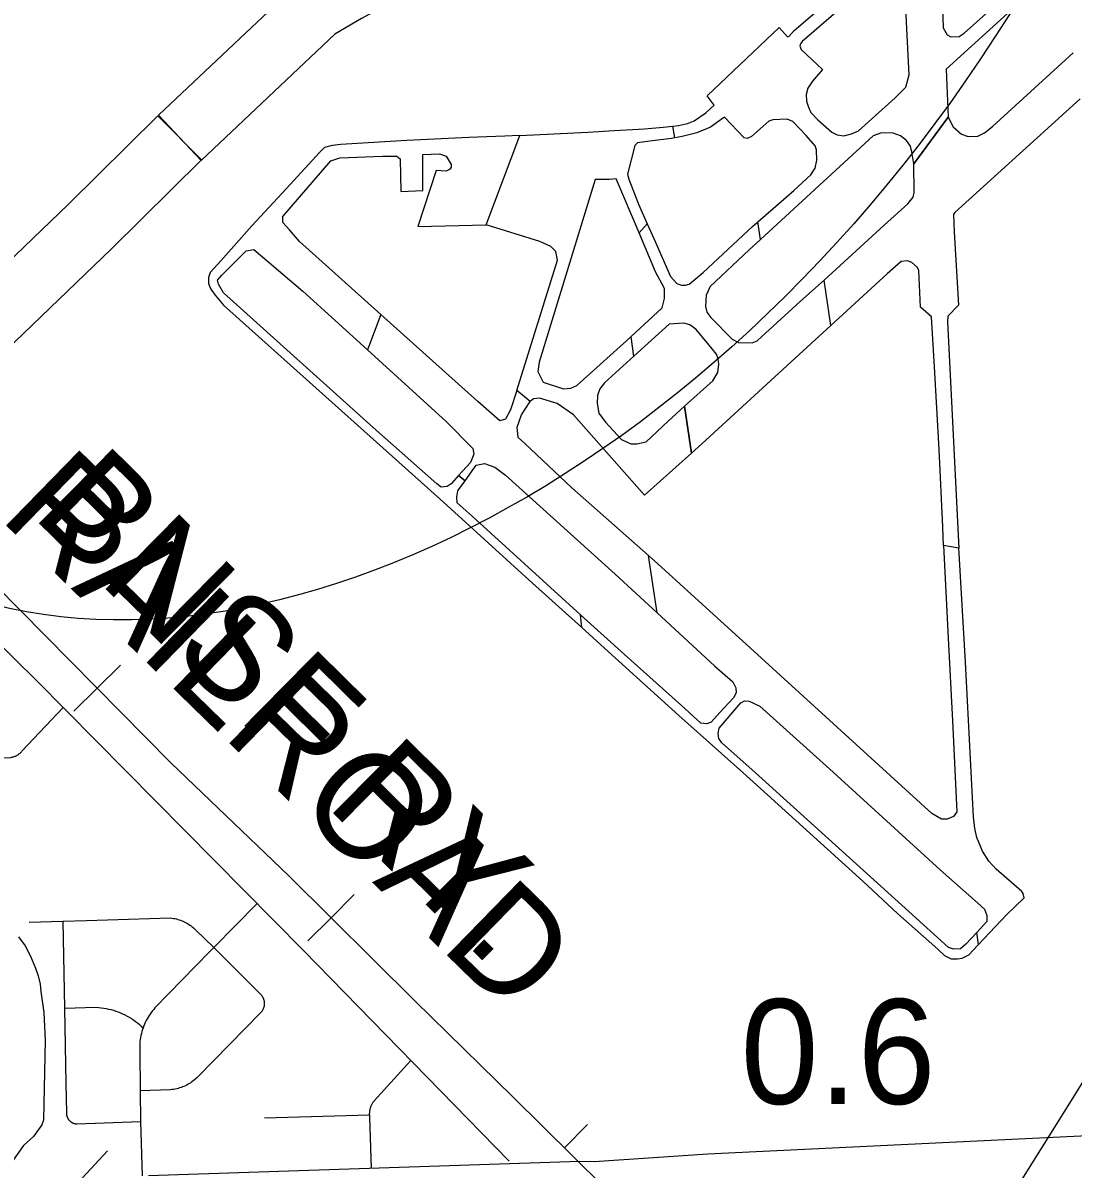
# Model space of a CAD drawing. Extents: x 309348 to 309445, y 336383 to 336484.
# Drawn here: x 309351.619 to 309352.465, y 336398.714 to 336399.638 of the extents above; entities that cross this region are included whole.
import ezdxf

# ---------------------------------------------------------------- set-up
doc = ezdxf.new("R2010")
doc.units = 0
doc.layers.add('R_Annotation', color=7, linetype='Continuous')

msp = doc.modelspace()

# ---------------------------------------------------------------- linework, layer by layer
at = {"layer": 'R_Annotation'}
for p, q in [((309351.72758, 336399.56271), (309351.76274, 336399.52713)), ((309351.76234, 336399.52675), (309351.72797, 336399.56309)), ((309351.72797, 336399.56309), (309351.76234, 336399.52675)), ((309352.36432, 336399.56161), (309352.33657, 336399.52405)), ((309352.10872, 336399.38464), (309352.10867, 336399.38469)), ((309352.02757, 336399.33261), (309352.02757, 336399.33261)), ((309352.15186, 336399.32865), (309352.15756, 336399.29097)), ((309351.97499, 336399.2685), (309351.9697, 336399.27273)), ((309351.67848, 336399.10143), (309351.69727, 336399.11999)), ((309351.67848, 336399.10143), (309351.65968, 336399.08288)), ((309351.86702, 336398.91655), (309351.88564, 336398.93527)), ((309351.86702, 336398.91655), (309351.8484, 336398.89782)), ((309352.05508, 336398.73114), (309352.07365, 336398.74992))]:
    msp.add_line(p, q, dxfattribs=at)
for points in [[(309352.3976, 336398.66379), (309352.46363, 336398.76922), (309352.52906, 336398.87525), (309352.64477, 336399.06854), (309352.72777, 336399.20244), (309352.90406, 336399.4854), (309353.04703, 336399.71989), (309353.14033, 336399.86834), (309353.25846, 336400.05859), (309353.37962, 336400.25733), (309353.50987, 336400.4694), (309353.64436, 336400.68752), (309353.72978, 336400.82688), (309353.75038, 336400.86324), (309353.76371, 336400.89232), (309353.77643, 336400.92262), (309353.79036, 336400.95291), (309353.79824, 336400.97048)], [(309352.3976, 336398.66379), (309352.46363, 336398.76922), (309352.52906, 336398.87525), (309352.64477, 336399.06854), (309352.72777, 336399.20244), (309352.90406, 336399.4854), (309353.04703, 336399.71989), (309353.14033, 336399.86834), (309353.25846, 336400.05859), (309353.37962, 336400.25733)], [(309352.30821, 336399.69001), (309352.3298, 336399.7081), (309352.33416, 336399.71246), (309352.33509, 336399.71868), (309352.33478, 336399.72832), (309352.34815, 336399.72863), (309352.3497, 336399.65554), (309352.35965, 336399.65025), (309352.36028, 336399.63346), (309352.36339, 336399.62786), (309352.3665, 336399.6263), (309352.37303, 336399.62662), (309352.37707, 336399.62941), (309352.44711, 336399.69192)], [(309351.72797, 336399.56309), (309351.83994, 336399.66899), (309351.86683, 336399.6845), (309351.90631, 336399.7064)], [(309352.32147, 336399.57707), (309352.33011, 336399.58587), (309352.33291, 336399.59583), (309352.33011, 336399.64901), (309352.33758, 336399.65367), (309352.33727, 336399.6826), (309352.33571, 336399.68571), (309352.33354, 336399.68726), (309352.32701, 336399.68882), (309352.32358, 336399.68851), (309352.31563, 336399.68206)], [(309352.45018, 336399.6801), (309352.36276, 336399.60018), (309352.36432, 336399.56161)], [(309351.93056, 336399.66265), (309351.89145, 336399.64097), (309351.87003, 336399.62861), (309351.76234, 336399.52675)], [(309352.17569, 336399.57124), (309352.17012, 336399.57867), (309352.22817, 336399.63381), (309352.23479, 336399.62639), (309352.23612, 336399.62692), (309352.24009, 336399.63142), (309352.28141, 336399.66696)], [(309352.28334, 336399.65423), (309352.24672, 336399.62267), (309352.24539, 336399.62082), (309352.24486, 336399.6187), (309352.24593, 336399.61605), (309352.26289, 336399.60014), (309352.25494, 336399.5906), (309352.25123, 336399.58503), (309352.2499, 336399.57973), (309352.25017, 336399.57442), (309352.25176, 336399.56965), (309352.25361, 336399.56541), (309352.25918, 336399.55958), (309352.27058, 336399.5495), (309352.27482, 336399.54738), (309352.28012, 336399.54659), (309352.28648, 336399.54818), (309352.29204, 336399.55056), (309352.32147, 336399.57707)], [(309351.73787, 336399.04127), (309351.59611, 336399.18487), (309351.47434, 336399.30605), (309351.32168, 336399.4545), (309351.25201, 336399.52297), (309351.19749, 336399.5775), (309351.16477, 336399.60961), (309351.14236, 336399.62779), (309351.13341, 336399.63329)], [(309352.28128, 336398.50746), (309352.01351, 336398.77225), (309351.93476, 336398.8492), (309351.83298, 336398.95038), (309351.73787, 336399.04127), (309351.59611, 336399.18487), (309351.47434, 336399.30605), (309351.32168, 336399.4545), (309351.25201, 336399.52297), (309351.19749, 336399.5775), (309351.16477, 336399.60961), (309351.14236, 336399.62779), (309351.13341, 336399.63329)], [(309352.36432, 336399.56161), (309352.36836, 336399.55384), (309352.37489, 336399.54793), (309352.38049, 336399.54606), (309352.38826, 336399.54637), (309352.39355, 336399.54886), (309352.40008, 336399.55415), (309352.46492, 336399.61343)], [(309352.14253, 336399.55432), (309352.14706, 336399.5548), (309352.15422, 336399.5564), (309352.15952, 336399.55852), (309352.16906, 336399.56514), (309352.17569, 336399.57124)], [(309352.47052, 336399.57649), (309352.3696, 336399.48465), (309352.36867, 336399.4831), (309352.36898, 336399.4691), (309352.37271, 336399.41001), (309352.36401, 336399.4013), (309352.3637, 336399.39663), (309352.37281, 336399.21432)], [(309351.50342, 336399.27488), (309351.46765, 336399.30986), (309351.54165, 336399.38225), (309351.65535, 336399.49133), (309351.72758, 336399.56271)], [(309352.23983, 336399.50258), (309352.25361, 336399.51504), (309352.25706, 336399.5206), (309352.25838, 336399.52697), (309352.25812, 336399.53519), (309352.25706, 336399.53863), (309352.2499, 336399.54685), (309352.23903, 336399.55799), (309352.23453, 336399.56011), (309352.22313, 336399.55958), (309352.21968, 336399.55825), (309352.2059, 336399.54606), (309352.20219, 336399.54447), (309352.19981, 336399.545), (309352.18417, 336399.5617), (309352.18125, 336399.55984)], [(309352.33657, 336399.52405), (309352.36432, 336399.56161)], [(309352.09511, 336399.55083), (309352.11949, 336399.55215), (309352.1346, 336399.55348), (309352.14253, 336399.55432)], [(309352.14394, 336399.54496), (309352.14253, 336399.55432)], [(309352.18125, 336399.55984), (309352.17277, 336399.55348), (309352.16164, 336399.54897), (309352.14997, 336399.54606), (309352.14394, 336399.54496)], [(309352.01922, 336399.5469), (309352.00711, 336399.54632), (309351.97795, 336399.54526), (309351.92812, 336399.54287), (309351.89685, 336399.54102), (309351.87485, 336399.53969), (309351.86796, 336399.5389), (309351.86186, 336399.53704), (309351.85791, 336399.53352)], [(309351.99215, 336399.47482), (309352.01922, 336399.5469)], [(309352.01922, 336399.5469), (309352.0739, 336399.5495), (309352.09511, 336399.55083)], [(309352.14394, 336399.54496), (309352.14123, 336399.54447), (309352.124, 336399.54234), (309352.11393, 336399.54102), (309352.11181, 336399.5389), (309352.10598, 336399.51557), (309352.10704, 336399.51159), (309352.11472, 336399.49144), (309352.12186, 336399.47565)], [(309352.33657, 336399.52405), (309352.33498, 336399.5336), (309352.33392, 336399.5381), (309352.33074, 336399.54287), (309352.32597, 336399.54659), (309352.31988, 336399.54871), (309352.3106, 336399.54897), (309352.30397, 336399.54659), (309352.21315, 336399.46297)], [(309351.85791, 336399.53352), (309351.83093, 336399.50384), (309351.80327, 336399.47415), (309351.77831, 336399.44581), (309351.76954, 336399.43636), (309351.76819, 336399.43232), (309351.76819, 336399.42759), (309351.77022, 336399.42287), (309351.77359, 336399.41815), (309351.78033, 336399.41005), (309351.95774, 336399.2515)], [(309351.76274, 336399.52713), (309351.69025, 336399.4555), (309351.57645, 336399.34633), (309351.50342, 336399.27488)], [(309351.90717, 336399.40263), (309351.84172, 336399.46133), (309351.83362, 336399.47077), (309351.82823, 336399.47685), (309351.82823, 336399.48157), (309351.86682, 336399.52637)], [(309351.86682, 336399.52637), (309351.8741, 336399.5288), (309351.9085, 336399.53015), (309351.91997, 336399.53015), (309351.92267, 336399.52812), (309351.92334, 336399.50181), (309351.94088, 336399.50249), (309351.94088, 336399.5315), (309351.95437, 336399.53217), (309351.95977, 336399.53015), (309351.96381, 336399.5234), (309351.96381, 336399.52138), (309351.96246, 336399.51935), (309351.95977, 336399.518), (309351.95167, 336399.51868), (309351.93683, 336399.47347), (309351.99215, 336399.47482)], [(309352.26425, 336399.43038), (309352.31272, 336399.47447), (309352.3318, 336399.49171), (309352.33604, 336399.49701), (309352.33684, 336399.50099), (309352.33657, 336399.52405)], [(309352.07984, 336399.51126), (309352.03464, 336399.36417), (309352.03378, 336399.35657), (309352.03796, 336399.3482), (309352.0542, 336399.34258), (309352.06028, 336399.34326), (309352.065, 336399.34528), (309352.10547, 336399.38171), (309352.10867, 336399.38469)], [(309352.11517, 336399.46847), (309352.09689, 336399.51187), (309352.09131, 336399.51126), (309352.07984, 336399.51126)], [(309352.21099, 336399.47722), (309352.23983, 336399.50258)], [(309352.0166, 336399.34136), (309352.04948, 336399.44649), (309352.04813, 336399.45323), (309352.04409, 336399.45728), (309352.03532, 336399.46133), (309351.99215, 336399.47482)], [(309352.10867, 336399.38469), (309352.1338, 336399.40803), (309352.13583, 336399.41545), (309352.13583, 336399.42355), (309352.12841, 336399.43704), (309352.11517, 336399.46847)], [(309352.11517, 336399.46847), (309352.12186, 336399.47565)], [(309352.12186, 336399.47565), (309352.12718, 336399.46387), (309352.14043, 336399.43312), (309352.14573, 336399.42755), (309352.14944, 336399.42622), (309352.15263, 336399.42622), (309352.15554, 336399.42702), (309352.16694, 336399.43656), (309352.20696, 336399.47368), (309352.21099, 336399.47722)], [(309352.21315, 336399.46297), (309352.21099, 336399.47722)], [(309352.21315, 336399.46297), (309352.20405, 336399.45459)], [(309351.9697, 336399.27273), (309351.96369, 336399.26619), (309351.96052, 336399.26403), (309351.95583, 336399.2634), (309351.95216, 336399.26619), (309351.90108, 336399.31154), (309351.78033, 336399.42017), (309351.77629, 336399.42692), (309351.77561, 336399.43029), (309351.77899, 336399.43434), (309351.79855, 336399.45391), (309351.80485, 336399.45496)], [(309351.80485, 336399.45496), (309351.84442, 336399.42152), (309351.89644, 336399.37405)], [(309352.20405, 336399.45459), (309352.1725, 336399.42516), (309352.16932, 336399.41827), (309352.16879, 336399.40899), (309352.16985, 336399.40448), (309352.17303, 336399.40024), (309352.19026, 336399.38275), (309352.1953, 336399.38009), (309352.20643, 336399.37983), (309352.21041, 336399.38142), (309352.21385, 336399.3846), (309352.24539, 336399.41323)], [(309352.36065, 336399.21648), (309352.3599, 336399.2315), (309352.35698, 336399.2938), (309352.35327, 336399.36034), (309352.35089, 336399.40064), (309352.34188, 336399.4086), (309352.34055, 336399.43802), (309352.33949, 336399.44041), (309352.33498, 336399.44439), (309352.33154, 336399.44571), (309352.3265, 336399.44518), (309352.3151, 336399.43537), (309352.2698, 336399.39371)], [(309352.24539, 336399.41323), (309352.26425, 336399.43038)], [(309352.2698, 336399.39371), (309352.26425, 336399.43038)], [(309351.90717, 336399.40263), (309351.89644, 336399.37405)], [(309352.0166, 336399.34136), (309352.01171, 336399.32571), (309352.00766, 336399.31829), (309352.00294, 336399.31694), (309351.9854, 336399.33246), (309351.90717, 336399.40263)], [(309352.13951, 336399.39475), (309352.11109, 336399.36896)], [(309352.15186, 336399.32865), (309352.17463, 336399.34908), (309352.1786, 336399.35597), (309352.1794, 336399.3626), (309352.17887, 336399.36684), (309352.17754, 336399.37055), (309352.17065, 336399.3793), (309352.16084, 336399.3907), (309352.15607, 336399.39415), (309352.1513, 336399.39574), (309352.13951, 336399.39475)], [(309352.2698, 336399.39371), (309352.24433, 336399.37028)], [(309352.11109, 336399.36896), (309352.10872, 336399.38464)], [(309351.89644, 336399.37405), (309351.95977, 336399.31627), (309351.98135, 336399.29468), (309351.98203, 336399.28995), (309351.97933, 336399.28321), (309351.9697, 336399.27273)], [(309352.11109, 336399.36896), (309352.08742, 336399.34748), (309352.08371, 336399.34271), (309352.08186, 336399.33741), (309352.08159, 336399.33078), (309352.08292, 336399.32309), (309352.08822, 336399.31594), (309352.10094, 336399.30189), (309352.10863, 336399.29844), (309352.1134, 336399.29844), (309352.12082, 336399.30003), (309352.13858, 336399.31673), (309352.15186, 336399.32865)], [(309352.24433, 336399.37028), (309352.16588, 336399.29844), (309352.15756, 336399.29097)], [(309352.02757, 336399.33261), (309352.0166, 336399.34136)], [(309352.12283, 336399.20829), (309352.06095, 336399.26297), (309352.02317, 336399.29872), (309352.01781, 336399.30358), (309352.01705, 336399.31169), (309352.02048, 336399.32166), (309352.02757, 336399.33261)], [(309352.11964, 336399.25689), (309352.0623, 336399.32166), (309352.04924, 336399.33096), (309352.03504, 336399.33515), (309352.03023, 336399.33464), (309352.02757, 336399.33261)], [(309352.15756, 336399.29097), (309352.15186, 336399.32865)], [(309352.15756, 336399.29097), (309352.11964, 336399.25689)], [(309351.97499, 336399.2685), (309351.98405, 336399.28118), (309351.99069, 336399.28254), (309351.99905, 336399.27962), (309352.00766, 336399.27309), (309352.09603, 336399.19347), (309352.1298, 336399.16224)], [(309352.06816, 336399.1607), (309351.98068, 336399.24003), (309351.96864, 336399.25085), (309351.96826, 336399.25554), (309351.96927, 336399.26048), (309351.97499, 336399.2685)], [(309351.9697, 336399.27273), (309351.97499, 336399.2685)], [(309351.95774, 336399.2515), (309352.02672, 336399.18861), (309352.06904, 336399.15033)], [(309352.36065, 336399.21648), (309352.36441, 336399.14189), (309352.36785, 336399.07523), (309352.3713, 336399.0018), (309352.36865, 336398.99809), (309352.36334, 336398.99596), (309352.35884, 336398.99596), (309352.35115, 336399.00047), (309352.20463, 336399.1341)], [(309352.37281, 336399.21432), (309352.36065, 336399.21648)], [(309352.37281, 336399.21432), (309352.36065, 336399.21648)], [(309352.37819, 336399.12248), (309352.37303, 336399.21002), (309352.37281, 336399.21432)], [(309351.49773, 336399.20613), (309351.51715, 336399.20224), (309351.55859, 336399.17763), (309351.62982, 336399.10769), (309351.84479, 336398.8901), (309352.01055, 336398.72043)], [(309352.1298, 336399.16224), (309352.12283, 336399.20829)], [(309352.20463, 336399.1341), (309352.13043, 336399.20157), (309352.12283, 336399.20829)], [(309352.06904, 336399.15033), (309352.06816, 336399.1607)], [(309352.10345, 336399.1287), (309352.06816, 336399.1607)], [(309352.1298, 336399.16224), (309352.1763, 336399.11925)], [(309352.06904, 336399.15033), (309352.09034, 336399.13108)], [(309352.09034, 336399.13108), (309352.14732, 336399.07938), (309352.19875, 336399.03351)], [(309352.1763, 336399.11925), (309352.19079, 336399.10668), (309352.19318, 336399.10165), (309352.19344, 336399.09767), (309352.19132, 336399.09369), (309352.18019, 336399.08176), (309352.1733, 336399.07408), (309352.16985, 336399.07275), (309352.16508, 336399.07328), (309352.14944, 336399.0876), (309352.10345, 336399.1287)], [(309352.38877, 336398.89486), (309352.41132, 336398.9189), (309352.42563, 336398.93266), (309352.42484, 336398.93611), (309352.42351, 336398.9377), (309352.40284, 336398.95572), (309352.39701, 336398.96209), (309352.39197, 336398.97004), (309352.38746, 336398.98118), (309352.38587, 336398.98833), (309352.38481, 336398.99788), (309352.37819, 336399.12248)], [(309352.20882, 336399.03351), (309352.18178, 336399.05737), (309352.1794, 336399.06082), (309352.17887, 336399.06506), (309352.17966, 336399.0693), (309352.19715, 336399.08972), (309352.20007, 336399.09131), (309352.20405, 336399.09104), (309352.21253, 336399.08707), (309352.27164, 336399.03378)], [(309351.58717, 336399.04496), (309351.60915, 336399.04566), (309351.60969, 336399.04577), (309351.61022, 336399.0459), (309351.61074, 336399.04604), (309351.61126, 336399.04621), (309351.61177, 336399.04639), (309351.61228, 336399.04659), (309351.61278, 336399.0468), (309351.61327, 336399.04704), (309351.61376, 336399.04729), (309351.61423, 336399.04756), (309351.6147, 336399.04784), (309351.61515, 336399.04814), (309351.6156, 336399.04846), (309351.61603, 336399.04879), (309351.61645, 336399.04913), (309351.61686, 336399.04949), (309351.61726, 336399.04987), (309351.61764, 336399.05026), (309351.61801, 336399.05066), (309351.65129, 336399.08596)], [(309352.28128, 336398.50746), (309352.01351, 336398.77225), (309351.93476, 336398.8492), (309351.83298, 336398.95038), (309351.73787, 336399.04127)], [(309352.19875, 336399.03351), (309352.29549, 336398.94603), (309352.32332, 336398.92004), (309352.32583, 336398.91785)], [(309352.38729, 336398.90465), (309352.37845, 336398.89512), (309352.37421, 336398.89141), (309352.36891, 336398.89115), (309352.36467, 336398.89247), (309352.3326, 336398.92164), (309352.20882, 336399.03351)], [(309352.27164, 336399.03378), (309352.35778, 336398.95504), (309352.388, 336398.92853), (309352.39356, 336398.92349), (309352.39542, 336398.91819), (309352.39542, 336398.91342), (309352.38729, 336398.90465)], [(309351.80748, 336398.92786), (309351.77252, 336398.89251)], [(309351.65094, 336398.9137), (309351.66988, 336398.91428), (309351.73766, 336398.91636), (309351.73885, 336398.91621), (309351.74003, 336398.91602), (309351.74121, 336398.91578), (309351.74238, 336398.91551), (309351.74354, 336398.91519), (309351.74469, 336398.91484), (309351.74582, 336398.91444), (309351.74694, 336398.91401), (309351.74805, 336398.91353), (309351.74913, 336398.91302), (309351.7502, 336398.91247), (309351.75125, 336398.91188), (309351.75228, 336398.91126), (309351.75328, 336398.9106), (309351.75426, 336398.9099), (309351.75522, 336398.90917), (309351.75615, 336398.90841), (309351.75705, 336398.90761), (309351.75793, 336398.90679), (309351.77252, 336398.89251)], [(309352.32583, 336398.91785), (309352.35592, 336398.89113), (309352.36122, 336398.8861), (309352.36679, 336398.88344), (309352.37183, 336398.88344), (309352.37554, 336398.88397), (309352.38084, 336398.88663), (309352.38826, 336398.89431), (309352.38877, 336398.89486)], [(309351.62377, 336398.91288), (309351.65094, 336398.9137)], [(309351.65094, 336398.9137), (309351.65226, 336398.84355)], [(309351.61523, 336398.90109), (309351.62051, 336398.89398), (309351.62477, 336398.88545), (309351.62883, 336398.8759), (309351.63107, 336398.8696), (309351.63269, 336398.8631), (309351.6331, 336398.85721), (309351.63553, 336398.84014), (309351.63675, 336398.81759), (309351.63574, 336398.76639), (309351.63533, 336398.75339), (309351.63411, 336398.74974), (309351.62721, 336398.74019), (309351.61929, 336398.73287), (309351.61096, 336398.72109)], [(309352.38877, 336398.89486), (309352.38729, 336398.90465)], [(309351.77252, 336398.89251), (309351.76898, 336398.88893), (309351.72514, 336398.8438), (309351.72411, 336398.84263), (309351.72312, 336398.84143), (309351.72218, 336398.84019), (309351.72127, 336398.83893), (309351.72041, 336398.83763), (309351.71959, 336398.83631), (309351.71881, 336398.83496), (309351.71807, 336398.83359), (309351.71739, 336398.83219), (309351.71674, 336398.83077), (309351.71615, 336398.82933), (309351.7156, 336398.82788)], [(309351.77252, 336398.89251), (309351.81002, 336398.85517), (309351.81028, 336398.8549), (309351.81053, 336398.85462), (309351.81078, 336398.85433), (309351.81101, 336398.85404), (309351.81124, 336398.85373), (309351.81145, 336398.85342), (309351.81165, 336398.8531), (309351.81184, 336398.85277), (309351.81202, 336398.85244), (309351.81219, 336398.8521), (309351.81235, 336398.85176), (309351.81249, 336398.85141), (309351.81262, 336398.85105), (309351.81274, 336398.8507), (309351.81285, 336398.85033), (309351.81294, 336398.84997), (309351.81303, 336398.8496), (309351.8131, 336398.84923), (309351.81315, 336398.84885), (309351.8132, 336398.84848), (309351.81323, 336398.8481), (309351.81325, 336398.84772), (309351.81325, 336398.84735)], [(309351.65226, 336398.84355), (309351.67789, 336398.84434), (309351.67989, 336398.84419), (309351.68188, 336398.84398), (309351.68386, 336398.8437), (309351.68583, 336398.84335), (309351.68778, 336398.84293), (309351.68973, 336398.84245), (309351.69165, 336398.84191), (309351.69355, 336398.84129), (309351.69544, 336398.84062), (309351.6973, 336398.83988), (309351.69913, 336398.83908), (309351.70094, 336398.83822), (309351.70271, 336398.8373), (309351.70446, 336398.83631), (309351.70617, 336398.83527), (309351.70784, 336398.83418), (309351.70947, 336398.83302), (309351.71107, 336398.83181), (309351.71262, 336398.83055), (309351.71414, 336398.82924), (309351.7156, 336398.82788)], [(309351.65226, 336398.84355), (309351.6534, 336398.78282), (309351.65375, 336398.75917), (309351.65376, 336398.75886), (309351.65379, 336398.75856), (309351.65382, 336398.75825), (309351.65386, 336398.75795), (309351.65391, 336398.75764), (309351.65397, 336398.75734), (309351.65405, 336398.75704), (309351.65413, 336398.75675), (309351.65422, 336398.75645), (309351.65432, 336398.75616), (309351.65444, 336398.75588), (309351.65456, 336398.75559), (309351.65469, 336398.75532), (309351.65483, 336398.75504), (309351.65499, 336398.75477), (309351.65515, 336398.75451), (309351.65532, 336398.75426), (309351.65549, 336398.754), (309351.65568, 336398.75376), (309351.65587, 336398.75352), (309351.65608, 336398.75329), (309351.65629, 336398.75307)], [(309351.81325, 336398.84735), (309351.81324, 336398.84697), (309351.81322, 336398.84659), (309351.81319, 336398.84621), (309351.81314, 336398.84584), (309351.81308, 336398.84546), (309351.81301, 336398.84509), (309351.81293, 336398.84473), (309351.81283, 336398.84436), (309351.81272, 336398.844), (309351.81259, 336398.84364), (309351.81246, 336398.84329), (309351.81231, 336398.84294), (309351.81215, 336398.8426), (309351.81198, 336398.84226), (309351.8118, 336398.84193), (309351.81161, 336398.8416), (309351.8114, 336398.84129), (309351.81119, 336398.84098), (309351.81096, 336398.84067), (309351.81073, 336398.84038), (309351.81048, 336398.84009), (309351.75968, 336398.78833), (309351.7588, 336398.78746), (309351.75788, 336398.78662), (309351.75694, 336398.78582), (309351.75597, 336398.78505), (309351.75498, 336398.78431), (309351.75395, 336398.7836), (309351.75291, 336398.78294), (309351.75184, 336398.78231), (309351.75075, 336398.78171), (309351.74964, 336398.78116), (309351.74852, 336398.78064), (309351.74737, 336398.78017), (309351.74621, 336398.77973), (309351.74504, 336398.77934), (309351.74385, 336398.77898), (309351.74265, 336398.77867), (309351.74144, 336398.7784), (309351.74022, 336398.77817), (309351.739, 336398.77799), (309351.73777, 336398.77785), (309351.71332, 336398.7771)], [(309351.7156, 336398.82788), (309351.71508, 336398.82634), (309351.71462, 336398.82479), (309351.7142, 336398.82323), (309351.71385, 336398.82165), (309351.71354, 336398.82006), (309351.71329, 336398.81846), (309351.71309, 336398.81685), (309351.71295, 336398.81524), (309351.71286, 336398.81362), (309351.71283, 336398.812), (309351.71285, 336398.81038), (309351.71293, 336398.80877), (309351.71332, 336398.7771)], [(309351.71994, 336398.70871), (309352.06738, 336398.72043), (309352.07917, 336398.72004), (309352.17053, 336398.72634), (309352.5879, 336398.74635), (309352.73247, 336398.75449), (309353.68042, 336398.78285), (309353.75482, 336398.78908), (309353.84178, 336398.79034), (309353.95811, 336398.79463), (309353.96086, 336398.74468), (309353.84306, 336398.74034), (309353.77445, 336398.73934), (309353.77501, 336398.66548)], [(309351.93145, 336398.8014), (309351.90178, 336398.76892), (309351.90142, 336398.76849), (309351.90108, 336398.76805), (309351.90075, 336398.76759), (309351.90044, 336398.76713), (309351.90014, 336398.76665), (309351.89987, 336398.76617), (309351.89961, 336398.76567), (309351.89936, 336398.76517), (309351.89914, 336398.76466), (309351.89893, 336398.76414), (309351.89874, 336398.76361), (309351.89857, 336398.76308), (309351.89841, 336398.76254), (309351.89828, 336398.76199), (309351.89817, 336398.76145), (309351.89807, 336398.7609), (309351.89799, 336398.76034), (309351.89793, 336398.75978), (309351.8979, 336398.75923), (309351.89788, 336398.75867), (309351.89788, 336398.75811), (309351.89789, 336398.75783)], [(309351.71332, 336398.7771), (309351.71362, 336398.75238)], [(309351.8134, 336398.75524), (309351.89789, 336398.75783)], [(309351.89789, 336398.75783), (309351.8979, 336398.75755), (309351.89794, 336398.75699), (309351.898, 336398.75643), (309351.89808, 336398.75588), (309351.89934, 336398.71476)], [(309351.65629, 336398.75307), (309351.65651, 336398.75285), (309351.65673, 336398.75264), (309351.65696, 336398.75244), (309351.6572, 336398.75225), (309351.65745, 336398.75206), (309351.6577, 336398.75189), (309351.65796, 336398.75172), (309351.65822, 336398.75156), (309351.65849, 336398.75141), (309351.65877, 336398.75127), (309351.65905, 336398.75114), (309351.65933, 336398.75102), (309351.65962, 336398.75091), (309351.65991, 336398.75081), (309351.6602, 336398.75072), (309351.6605, 336398.75064), (309351.6608, 336398.75057), (309351.6611, 336398.75051), (309351.6614, 336398.75046), (309351.6617, 336398.75042), (309351.66201, 336398.75039), (309351.66232, 336398.75038), (309351.71362, 336398.75238)], [(309351.71362, 336398.75238), (309351.71363, 336398.75235), (309351.71471, 336398.70854)], [(309351.6869, 336398.7287), (309351.6665, 336398.70669)]]:
    msp.add_lwpolyline(points, dxfattribs=at)
msp.add_ellipse((309351.94384, 336399.90803), major_axis=(-0.46211, -0.68918), ratio=0.64799, dxfattribs=at)

# ---------------------------------------------------------------- texts
for s, rotation, p in [('RAILROAD', 315.71975, (309351.59858, 336399.239)), ('BNSF RY.', 315.40922, (309351.62505, 336399.24081))]:
    msp.add_text(s, height=0.084508, rotation=rotation, dxfattribs=at).set_placement(p)
msp.add_text('0.6', height=0.084508, dxfattribs=at).set_placement((309352.19705, 336398.76647))

doc.saveas('drawing.dxf')
